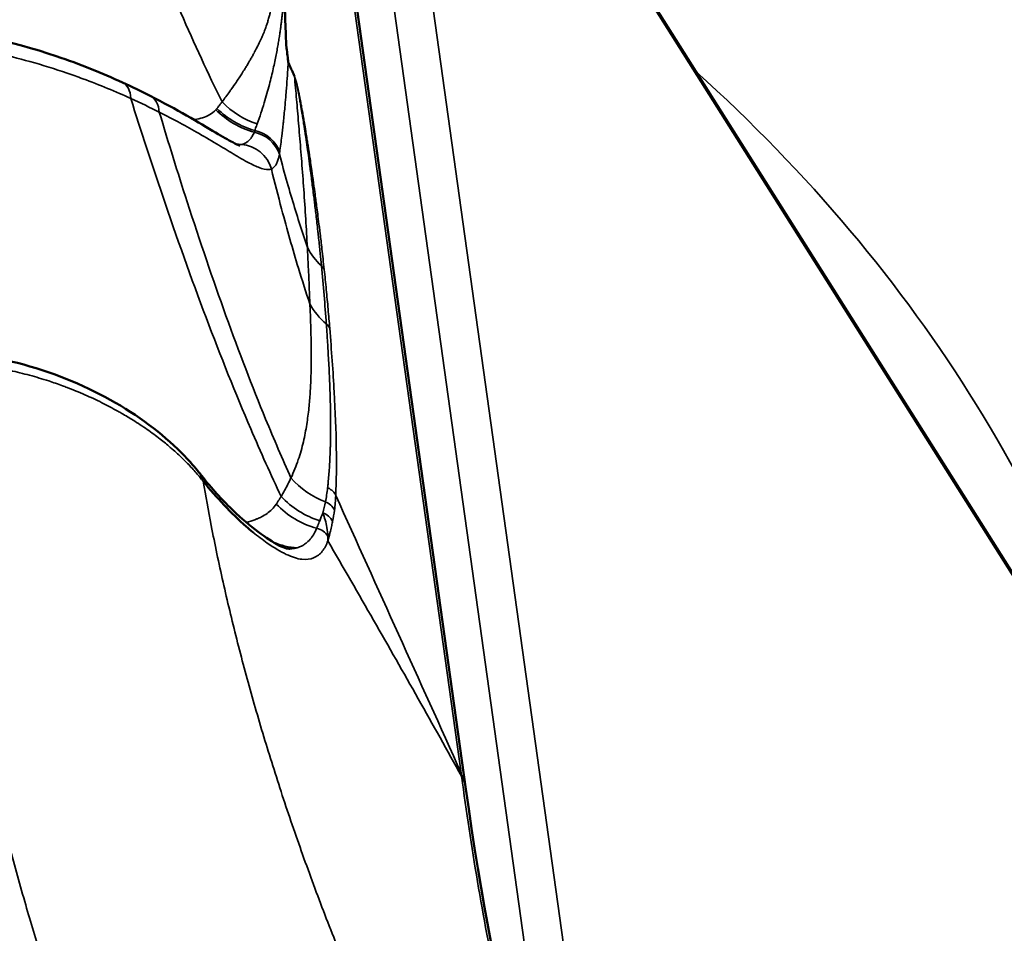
# Model space of a CAD drawing. Header units: millimetres. Extents: x 0 to 6049, y -120 to 1682.
# Tile 554 of 656: x 2065.94 to 2071.86, y 841.86 to 847.35. Entities that reach past the tile are written whole.
import ezdxf

# ---------------------------------------------------------------- set-up
doc = ezdxf.new("R2010")
doc.units = ezdxf.units.MM
doc.header["$LTSCALE"] = 2
doc.layers.add('Sichtbar (ISO)', color=7, linetype='Continuous', lineweight=50)
doc.layers.add('Sichtbar schmal (ISO)', color=7, linetype='Continuous', lineweight=35)

msp = doc.modelspace()

# ---------------------------------------------------------------- linework, layer by layer
at = {"layer": 'Sichtbar (ISO)'}
for p, q in [((2067.7321, 849.1035), (2068.6213, 842.7268)), ((2069.3012, 848.1569), (2072.2461, 843.4907)), ((2067.563, 844.1718), (2067.563, 844.1718)), ((2067.9128, 844.0102), (2067.9127, 844.0102))]:
    msp.add_line(p, q, dxfattribs=at)
for centre, major_axis, start_param, end_param in [((2060.7668, 844.5337), (-14.0639, -1.9612), 3.141593, 6.283185), ((2061.2037, 841.4004), (14.0639, 1.9612), 5.719086, 10.029764), ((2061.2037, 841.4004), (-8.6661, -1.2085), 3.836457, 3.836459)]:
    msp.add_ellipse(centre, major_axis=major_axis, ratio=0.831833, start_param=start_param, end_param=end_param, dxfattribs=at)
for points in [[(2067.5297, 847.5319), (2067.5302, 847.4991), (2067.5319, 847.4345), (2067.535, 847.3447), (2067.5395, 847.2588), (2067.5393, 847.1885), (2067.5526, 847.1188), (2067.5525, 847.0975)], [(2066.557, 846.9758), (2066.6147, 846.9494), (2066.6702, 846.9225), (2066.723, 846.8957)], [(2068.6213, 842.7264), (2068.6213, 842.7265), (2068.6213, 842.7267), (2068.6213, 842.7268)], [(2068.6213, 842.7264), (2068.7955, 841.464), (2069.1018, 840.1992), (2069.5378, 838.9441)]]:
    msp.add_open_spline(points, degree=3, dxfattribs=at)
for points, knots in [([(2065.2756, 847.3215), (2065.5831, 847.294), (2065.8861, 847.2262), (2066.2992, 847.0865), (2066.4336, 847.0323), (2066.557, 846.9758)], [0, 0, 0, 0, 0.0938553, 0.0938553, 0.1424585, 0.1424585, 0.1424585, 0.1424585]), ([(2067.5902, 847.0143), (2067.586, 847.0236), (2067.5818, 847.0328), (2067.5776, 847.0421), (2067.5734, 847.0514), (2067.5692, 847.0606), (2067.565, 847.0699), (2067.5608, 847.0791), (2067.5566, 847.0883), (2067.5525, 847.0975)], [0, 0, 0, 0, 0.333333, 0.333333, 0.333333, 0.666667, 0.666667, 0.666667, 1, 1, 1, 1]), ([(2066.723, 846.8957), (2066.8813, 846.8153), (2067.0178, 846.7333), (2067.1576, 846.6506), (2067.193, 846.6301), (2067.2384, 846.6061), (2067.253, 846.5996), (2067.2606, 846.5967), (2067.2615, 846.5964), (2067.2615, 846.5964)], [0, 0, 0, 0, 0.0680226, 0.0680226, 0.0965056, 0.0965056, 0.1175214, 0.1175214, 0.1236773, 0.1236773, 0.1236773, 0.1236773]), ([(2065.3246, 845.3634), (2065.5417, 845.3638), (2065.7598, 845.3343), (2066.1611, 845.2253), (2066.3497, 845.1455), (2066.677, 844.9564), (2066.82, 844.845), (2066.9619, 844.6969), (2066.9912, 844.6632), (2067.0175, 844.6298)], [0, 0, 0, 0, 0.0653499, 0.0653499, 0.1296152, 0.1296152, 0.193664, 0.193664, 0.2120242, 0.2120242, 0.2120242, 0.2120242]), ([(2067.0184, 844.6285), (2067.0831, 844.5464), (2067.1431, 844.4798), (2067.3058, 844.3188), (2067.4095, 844.2416), (2067.5232, 844.1777), (2067.5506, 844.1718), (2067.563, 844.1718)], [0.0002753, 0.0002753, 0.0002753, 0.0002753, 0.0517105, 0.0517105, 0.1452445, 0.1452445, 0.1971738, 0.1971738, 0.1971738, 0.1971738]), ([(2067.341, 844.2714), (2067.3274, 844.2825), (2067.2701, 844.331), (2067.1654, 844.4327), (2067.0816, 844.529), (2067.0413, 844.5783)], [0.7103913, 0.7103913, 0.7103913, 0.7103913, 0.75, 0.875, 1, 1, 1, 1])]:
    msp.add_open_spline(points, degree=3, knots=knots, dxfattribs=at)
at = {"layer": 'Sichtbar schmal (ISO)'}
for p, q in [((2067.7052, 849.1889), (2068.5929, 842.8237)), ((2068.0154, 848.6701), (2069.2276, 839.9766)), ((2068.2669, 848.5453), (2069.4798, 839.8477)), ((2069.3135, 848.1225), (2072.2583, 843.4564)), ((2066.8809, 846.7438), (2066.8809, 846.7438)), ((2067.0899, 844.3124), (2067.0898, 844.3124))]:
    msp.add_line(p, q, dxfattribs=at)
for centre, major_axis, ratio, start_param, end_param in [((2061.3655, 840.2404), (11.4888, 1.6021), 0.831833, 0.092307, 0.611634), ((2066.4738, 846.7939), (0.0832, 0.1819), 0.563977, 5.440595, 6.283311), ((2065.1381, 846.7306), (2.3055, -0.5727), 0.258745, 0.84593, 0.946587), ((2066.6325, 846.7174), (0.0906, 0.1783), 0.63991, 5.467958, 6.283207), ((2067.4877, 847.1878), (0.3453, -0.3616), 0.936352, 4.728305, 5.234006), ((2067.444, 847.1464), (0.317, -0.3867), 0.933838, 4.815879, 5.361162), ((2067.4519, 847.1534), (0.3471, -0.3599), 0.934819, 4.737487, 5.272895), ((2067.2959, 847.1007), (0.0362, -0.4987), 0.867022, 5.420831, 5.441217), ((2067.0236, 847.2641), (-0.2674, 0.654), 0.33064, 3.481347, 3.514446), ((2067.3093, 846.4891), (0.1967, -0.0359), 0.958503, 0.479843, 1.550118), ((2067.3113, 846.5008), (0.1977, -0.0301), 0.953532, 0.4533, 1.512649), ((2067.2959, 847.1007), (0.0362, -0.4987), 0.867022, 6.063466, 6.142452), ((2066.1287, 848.0341), (1.179, -1.4136), 0.209635, 6.139765, 6.180406), ((2067.2609, 846.4033), (0.0795, -0.1835), 0.988323, 1.434333, 2.67732), ((2068.1211, 846.1748), (0.4997, 0.0187), 0.882949, 3.544408, 3.850465), ((2067.6862, 845.8191), (-0.0895, -0.0096), 0.862554, 3.441037, 3.789991), ((2066.2946, 847.5786), (-0.9888, 4.5843), 0.250495, 4.194429, 4.277853), ((2068.1295, 845.8473), (0.5, 0.0063), 0.896843, 3.597379, 3.932413), ((2067.7193, 845.4659), (-0.0897, -0.0072), 0.881961, 3.464015, 3.872178), ((2066.8605, 844.5058), (0.1564, 0.1247), 0.774726, 5.913522, 6.277623), ((2067.9349, 844.8996), (0.4122, -0.2831), 0.943167, 4.447831, 4.958514), ((2062.5435, 849.1742), (5.0654, -5.0514), 0.275764, 0.179626, 0.215659), ((2067.8592, 844.8023), (0.3772, -0.3282), 0.940223, 4.599352, 5.156381), ((2062.863, 849.1247), (4.797, -5.0902), 0.260553, 0.209072, 0.246285), ((2068.0509, 747.944), (-88.8067, 231.1685), 0.149269, 5.077301, 5.085218), ((2067.8231, 844.7624), (0.3655, -0.3412), 0.93849, 4.650883, 5.227006), ((2061.6574, 849.3876), (5.9533, -5.2805), 0.285108, 0.136574, 0.163439), ((2067.7478, 844.3733), (0.0892, -0.0117), 0.944317, 0.516041, 1.37103), ((2067.7384, 844.3821), (-0.0716, -0.1912), 0.091563, 1.388798, 1.632221), ((2067.7363, 844.3052), (-0.0882, 0.0178), 0.950039, 3.722283, 4.632475), ((2062.1484, 849.3951), (5.5051, -5.3885), 0.268505, 0.17081, 0.198837), ((2067.6086, 844.6775), (0.0597, -0.4964), 0.875995, 5.372865, 5.391604), ((2067.7045, 844.2026), (0.095, -0.0313), 0.953239, 0.82253, 1.674778), ((2067.6719, 844.242), (-0.0093, 0.2048), 0.581567, 4.580712, 4.713738), ((2067.6086, 844.6775), (0.0597, -0.4964), 0.875995, 5.807575, 6.141645)]:
    msp.add_ellipse(centre, major_axis=major_axis, ratio=ratio, start_param=start_param, end_param=end_param, dxfattribs=at)
for points, knots in [([(2066.0308, 849.7873), (2066.1085, 849.5416), (2066.2902, 848.9879), (2066.5818, 848.1777), (2066.8791, 847.4464), (2067.0716, 847.0285), (2067.1546, 846.8588)], [0, 0, 0, 0, 0.217444, 0.502088, 0.786731, 1, 1, 1, 1]), ([(2067.1546, 846.8587), (2067.1711, 846.8808), (2067.1862, 846.9013), (2067.1999, 846.9204), (2067.2042, 846.9265), (2067.2084, 846.9324), (2067.2125, 846.9381), (2067.2222, 846.9518), (2067.2311, 846.9647), (2067.2394, 846.9768), (2067.2456, 846.986), (2067.2514, 846.9947), (2067.257, 847.0032), (2067.2628, 847.012), (2067.2683, 847.0205), (2067.2735, 847.0286), (2067.2799, 847.0385), (2067.2858, 847.0479), (2067.2912, 847.0568), (2067.2954, 847.0634), (2067.2993, 847.0698), (2067.3031, 847.076), (2067.3083, 847.0847), (2067.3133, 847.093), (2067.3181, 847.1012), (2067.3218, 847.1075), (2067.3253, 847.1137), (2067.3286, 847.1194), (2067.3327, 847.1267), (2067.3365, 847.1334), (2067.3395, 847.1386), (2067.3433, 847.1452), (2067.3458, 847.1496), (2067.3509, 847.1593), (2067.353, 847.1631), (2067.3554, 847.1678), (2067.3585, 847.1738), (2067.3617, 847.1802), (2067.3657, 847.1881), (2067.3699, 847.1967), (2067.3752, 847.2075), (2067.381, 847.2195), (2067.3865, 847.2313), (2067.3912, 847.2414), (2067.3956, 847.2513), (2067.3995, 847.2602), (2067.4, 847.2612), (2067.4004, 847.2622), (2067.4009, 847.2632), (2067.4057, 847.2745), (2067.4096, 847.2842), (2067.4129, 847.2929), (2067.4168, 847.3032), (2067.42, 847.3121), (2067.4228, 847.3207), (2067.4232, 847.3217), (2067.4235, 847.3228), (2067.4239, 847.3238), (2067.4264, 847.3317), (2067.4289, 847.3393), (2067.4311, 847.3466), (2067.4339, 847.3556), (2067.4364, 847.3642), (2067.4386, 847.3722), (2067.4407, 847.3799), (2067.4425, 847.3871), (2067.4442, 847.3938), (2067.4456, 847.3998), (2067.4469, 847.4054), (2067.4481, 847.4108), (2067.4485, 847.4126), (2067.4489, 847.4143), (2067.4493, 847.4161), (2067.4509, 847.4236), (2067.4524, 847.4308), (2067.4537, 847.4375), (2067.4541, 847.4392), (2067.4544, 847.4409), (2067.4548, 847.4426), (2067.4558, 847.448), (2067.4568, 847.4531), (2067.4577, 847.4578), (2067.4584, 847.4616), (2067.459, 847.4651), (2067.4597, 847.4685), (2067.4602, 847.4714), (2067.4607, 847.4741), (2067.4612, 847.4768), (2067.462, 847.4812), (2067.4627, 847.4852), (2067.4634, 847.489), (2067.4638, 847.4908), (2067.4641, 847.4926), (2067.4644, 847.4943), (2067.4651, 847.4983), (2067.4658, 847.502), (2067.4665, 847.5055), (2067.4668, 847.5072), (2067.4671, 847.5088), (2067.4674, 847.5103), (2067.468, 847.5134), (2067.4686, 847.5163), (2067.4691, 847.519), (2067.4696, 847.5211), (2067.47, 847.5231), (2067.4704, 847.525), (2067.4707, 847.5267), (2067.4711, 847.5284), (2067.4714, 847.53), (2067.4722, 847.5333), (2067.4728, 847.5363), (2067.4735, 847.5391), (2067.4741, 847.5418), (2067.4747, 847.5443), (2067.4753, 847.5466), (2067.4756, 847.5478), (2067.4759, 847.5489), (2067.4762, 847.5499), (2067.4764, 847.5509), (2067.4767, 847.5519), (2067.477, 847.5529), (2067.4775, 847.5548), (2067.4779, 847.5565), (2067.4784, 847.5582), (2067.4786, 847.5588), (2067.4788, 847.5594), (2067.479, 847.56), (2067.4793, 847.5611), (2067.4796, 847.5621), (2067.48, 847.5631), (2067.4805, 847.5648), (2067.4811, 847.5664), (2067.4814, 847.5675), (2067.4816, 847.568), (2067.4817, 847.5684), (2067.4818, 847.5688), (2067.4819, 847.5692), (2067.482, 847.5697), (2067.4822, 847.5703), (2067.4826, 847.5716), (2067.4833, 847.5734), (2067.4854, 847.578), (2067.4861, 847.5793), (2067.4868, 847.5809), (2067.4876, 847.5825), (2067.4885, 847.5843), (2067.4894, 847.5862), (2067.4904, 847.588), (2067.4917, 847.5905), (2067.4931, 847.5928), (2067.4944, 847.5948), (2067.4949, 847.5956), (2067.4955, 847.5964), (2067.496, 847.5971), (2067.497, 847.5984), (2067.498, 847.5996), (2067.4989, 847.6005), (2067.5004, 847.602), (2067.5018, 847.603), (2067.5033, 847.6039), (2067.505, 847.6049), (2067.5067, 847.6056), (2067.5085, 847.6061), (2067.51, 847.6065), (2067.5116, 847.6068), (2067.5133, 847.6068), (2067.515, 847.6069), (2067.5169, 847.6066), (2067.5191, 847.6059), (2067.5218, 847.6051), (2067.5245, 847.6039), (2067.5286, 847.6013)], [0, 0, 0, 0, 0.0271135, 0.0271135, 0.0271135, 0.0357143, 0.0357143, 0.0357143, 0.056112, 0.056112, 0.056112, 0.0714286, 0.0714286, 0.0714286, 0.0874949, 0.0874949, 0.0874949, 0.1071429, 0.1071429, 0.1071429, 0.1219614, 0.1219614, 0.1219614, 0.1428571, 0.1428571, 0.1428571, 0.1586205, 0.1586205, 0.1586205, 0.1785714, 0.1785714, 0.1785714, 0.2041622, 0.2041622, 0.2041622, 0.2142857, 0.2142857, 0.2142857, 0.2250635, 0.2250635, 0.2250635, 0.2385314, 0.2385314, 0.2385314, 0.25, 0.25, 0.25, 0.2513091, 0.2513091, 0.2513091, 0.2661226, 0.2661226, 0.2661226, 0.2835683, 0.2835683, 0.2835683, 0.2857143, 0.2857143, 0.2857143, 0.3017085, 0.3017085, 0.3017085, 0.3214286, 0.3214286, 0.3214286, 0.3404529, 0.3404529, 0.3404529, 0.3571429, 0.3571429, 0.3571429, 0.3626049, 0.3626049, 0.3626049, 0.3865696, 0.3865696, 0.3865696, 0.3928571, 0.3928571, 0.3928571, 0.412905, 0.412905, 0.412905, 0.4285714, 0.4285714, 0.4285714, 0.4421007, 0.4421007, 0.4421007, 0.4642857, 0.4642857, 0.4642857, 0.4748024, 0.4748024, 0.4748024, 0.5, 0.5, 0.5, 0.5118664, 0.5118664, 0.5118664, 0.5357143, 0.5357143, 0.5357143, 0.5543799, 0.5543799, 0.5543799, 0.5714286, 0.5714286, 0.5714286, 0.6071429, 0.6071429, 0.6071429, 0.6428571, 0.6428571, 0.6428571, 0.6609544, 0.6609544, 0.6609544, 0.6785714, 0.6785714, 0.6785714, 0.7142857, 0.7142857, 0.7142857, 0.7275981, 0.7275981, 0.7275981, 0.75, 0.75, 0.75, 0.7857143, 0.7857143, 0.7857143, 0.8022456, 0.8022456, 0.8022456, 0.8214286, 0.8214286, 0.8214286, 0.8571429, 0.8571429, 0.8571429, 0.8672879, 0.8672879, 0.8672879, 0.8784198, 0.8784198, 0.8784198, 0.8928571, 0.8928571, 0.8928571, 0.8989934, 0.8989934, 0.8989934, 0.9106501, 0.9106501, 0.9106501, 0.9285714, 0.9285714, 0.9285714, 0.948034, 0.948034, 0.948034, 0.9642857, 0.9642857, 0.9642857, 0.9803698, 0.9803698, 0.9803698, 0.9999823, 0.9999823, 0.9999823, 0.9999823]), ([(2067.3661, 846.7273), (2067.3739, 846.7486), (2067.3883, 846.7901), (2067.4079, 846.8509), (2067.4248, 846.908), (2067.4393, 846.9612), (2067.4518, 847.0108), (2067.4626, 847.057), (2067.472, 847.1001), (2067.4801, 847.1403), (2067.4871, 847.1776), (2067.4932, 847.212), (2067.4984, 847.2438), (2067.5028, 847.2731), (2067.5067, 847.3004), (2067.5101, 847.326), (2067.5131, 847.3502), (2067.5157, 847.3733), (2067.5181, 847.3951), (2067.5201, 847.4153), (2067.5219, 847.4341), (2067.5234, 847.4515), (2067.5248, 847.4675), (2067.5259, 847.4821), (2067.527, 847.4954), (2067.5279, 847.5072), (2067.5286, 847.5178), (2067.5293, 847.5258), (2067.5296, 847.5304), (2067.5297, 847.5319)], [0, 0, 0, 0, 0.091313, 0.175592, 0.253065, 0.323986, 0.388808, 0.448196, 0.502715, 0.552753, 0.598452, 0.639883, 0.677369, 0.71146, 0.742728, 0.771728, 0.798998, 0.824843, 0.849097, 0.871487, 0.8921, 0.911178, 0.928845, 0.945065, 0.959727, 0.97282, 0.984506, 0.995018, 1, 1, 1, 1]), ([(2065.2959, 847.2276), (2065.4201, 847.2177), (2065.5409, 847.2016), (2065.6568, 847.1806), (2065.7011, 847.1726), (2065.7446, 847.1638), (2065.7873, 847.1545), (2065.8604, 847.1386), (2065.9311, 847.1209), (2065.9998, 847.1018), (2066.0764, 847.0805), (2066.1506, 847.0573), (2066.2226, 847.0326), (2066.2549, 847.0215), (2066.2868, 847.0101), (2066.3182, 846.9985), (2066.4196, 846.9609), (2066.516, 846.9207), (2066.6058, 846.88)], [0, 0, 0, 0, 0.241176, 0.241176, 0.241176, 0.333333, 0.333333, 0.333333, 0.490936, 0.490936, 0.490936, 0.666667, 0.666667, 0.666667, 0.745521, 0.745521, 0.745521, 1, 1, 1, 1]), ([(2067.5016, 846.5563), (2067.506, 846.5885), (2067.5102, 846.6206), (2067.5141, 846.653), (2067.5171, 846.6773), (2067.5199, 846.7017), (2067.5226, 846.7264), (2067.5234, 846.7336), (2067.5241, 846.7407), (2067.5249, 846.7479), (2067.5279, 846.778), (2067.5308, 846.8085), (2067.5335, 846.8394), (2067.5354, 846.8609), (2067.5372, 846.8827), (2067.539, 846.9046), (2067.5395, 846.9107), (2067.54, 846.9168), (2067.5405, 846.9229), (2067.5426, 846.948), (2067.5446, 846.9735), (2067.5465, 846.9996), (2067.5482, 847.0234), (2067.5498, 847.0478), (2067.5512, 847.073), (2067.5517, 847.0811), (2067.5521, 847.0893), (2067.5525, 847.0975)], [0, 0, 0, 0, 0.190633, 0.190633, 0.190633, 0.333333, 0.333333, 0.333333, 0.374581, 0.374581, 0.374581, 0.546806, 0.546806, 0.546806, 0.666667, 0.666667, 0.666667, 0.699957, 0.699957, 0.699957, 0.836257, 0.836257, 0.836257, 0.960281, 0.960281, 0.960281, 1, 1, 1, 1]), ([(2067.7525, 845.8734), (2067.75, 845.8994), (2067.7475, 845.9241), (2067.7452, 845.9472), (2067.7442, 845.9571), (2067.7432, 845.9667), (2067.7422, 845.976), (2067.7407, 845.9901), (2067.7393, 846.0036), (2067.738, 846.0165), (2067.7363, 846.032), (2067.7347, 846.0467), (2067.7332, 846.0607), (2067.7324, 846.0678), (2067.7317, 846.0747), (2067.7309, 846.0814), (2067.729, 846.0991), (2067.7271, 846.1156), (2067.7254, 846.131), (2067.7249, 846.1348), (2067.7245, 846.1385), (2067.7241, 846.1422), (2067.7222, 846.1591), (2067.7204, 846.1748), (2067.7186, 846.1898), (2067.7182, 846.1929), (2067.7179, 846.196), (2067.7175, 846.1991), (2067.7157, 846.214), (2067.7141, 846.2279), (2067.7127, 846.2393), (2067.7122, 846.2438), (2067.7117, 846.2478), (2067.7112, 846.2522), (2067.7101, 846.2616), (2067.7087, 846.2727), (2067.7062, 846.2926), (2067.7059, 846.2955), (2067.7055, 846.2987), (2067.7051, 846.3019), (2067.7034, 846.3155), (2067.7013, 846.3317), (2067.6992, 846.3484), (2067.6973, 846.3631), (2067.6954, 846.3781), (2067.6937, 846.3918), (2067.6931, 846.3964), (2067.6925, 846.4008), (2067.692, 846.4051), (2067.6907, 846.4152), (2067.6895, 846.4242), (2067.6884, 846.4324), (2067.6865, 846.447), (2067.6849, 846.4591), (2067.6833, 846.4704), (2067.6827, 846.4748), (2067.6821, 846.479), (2067.6815, 846.4833), (2067.6805, 846.491), (2067.6794, 846.4987), (2067.6784, 846.506), (2067.6766, 846.5189), (2067.675, 846.5306), (2067.6738, 846.5394), (2067.6723, 846.5507), (2067.6714, 846.5571), (2067.6695, 846.5702), (2067.6691, 846.5729), (2067.6687, 846.5758), (2067.6682, 846.5792), (2067.6674, 846.5849), (2067.6664, 846.5918), (2067.6653, 846.5993), (2067.664, 846.6079), (2067.6627, 846.6172), (2067.6613, 846.6266), (2067.6598, 846.6373), (2067.6582, 846.648), (2067.6568, 846.6576), (2067.6558, 846.6644), (2067.6548, 846.6707), (2067.6539, 846.6765), (2067.6527, 846.685), (2067.6515, 846.6925), (2067.6504, 846.6995), (2067.6495, 846.7057), (2067.6486, 846.7115), (2067.6477, 846.7172), (2067.6463, 846.726), (2067.645, 846.7343), (2067.6438, 846.7421), (2067.6427, 846.7487), (2067.6418, 846.7549), (2067.6409, 846.7606), (2067.6397, 846.7679), (2067.6386, 846.7744), (2067.6377, 846.7805), (2067.6369, 846.7849), (2067.6363, 846.789), (2067.6356, 846.793), (2067.6341, 846.8023), (2067.6327, 846.8104), (2067.6315, 846.8176), (2067.6307, 846.8222), (2067.63, 846.8265), (2067.6293, 846.8305), (2067.629, 846.8326), (2067.6286, 846.8346), (2067.6283, 846.8366), (2067.6278, 846.8397), (2067.6273, 846.8426), (2067.6268, 846.8453), (2067.6264, 846.8475), (2067.6261, 846.8495), (2067.6257, 846.8515), (2067.6249, 846.856), (2067.6242, 846.8599), (2067.6236, 846.8635), (2067.623, 846.867), (2067.6224, 846.8702), (2067.6219, 846.8731), (2067.6214, 846.8761), (2067.6209, 846.8789), (2067.6204, 846.8813), (2067.62, 846.8837), (2067.6196, 846.8857), (2067.6193, 846.8874), (2067.619, 846.8891), (2067.6188, 846.8905), (2067.6184, 846.8922), (2067.6181, 846.8939), (2067.6177, 846.896), (2067.6173, 846.8984), (2067.6168, 846.9009), (2067.6163, 846.9037), (2067.6158, 846.9063), (2067.6153, 846.9089), (2067.6149, 846.9113), (2067.6144, 846.9135), (2067.614, 846.9158), (2067.6136, 846.9178), (2067.6133, 846.9196), (2067.6129, 846.9213), (2067.6126, 846.9229), (2067.6124, 846.9243), (2067.6121, 846.9257), (2067.6118, 846.9269), (2067.6116, 846.928), (2067.6114, 846.9291), (2067.6112, 846.93), (2067.6111, 846.9309), (2067.6109, 846.9317), (2067.6107, 846.9324), (2067.6106, 846.9331), (2067.6105, 846.9337), (2067.6104, 846.9343), (2067.6103, 846.9348), (2067.6102, 846.9353), (2067.6101, 846.9357), (2067.61, 846.9361), (2067.6099, 846.9364), (2067.6099, 846.9367), (2067.6098, 846.937), (2067.6098, 846.9373), (2067.6097, 846.9375), (2067.6097, 846.9377), (2067.6096, 846.9379), (2067.6096, 846.9381), (2067.6096, 846.9383), (2067.6095, 846.9384), (2067.6095, 846.9386), (2067.6095, 846.9388), (2067.6094, 846.9389), (2067.6094, 846.9391), (2067.6094, 846.9393), (2067.6093, 846.9394), (2067.6093, 846.9396), (2067.6092, 846.9399), (2067.6092, 846.9401), (2067.6091, 846.9403), (2067.6091, 846.9406), (2067.609, 846.9409), (2067.609, 846.9413), (2067.6089, 846.9417), (2067.6088, 846.9421), (2067.6087, 846.9425), (2067.6086, 846.943), (2067.6085, 846.9436), (2067.6084, 846.9441), (2067.6082, 846.9448), (2067.6081, 846.9455), (2067.6079, 846.9462), (2067.6078, 846.947), (2067.6076, 846.9479), (2067.6074, 846.9488), (2067.6072, 846.9497), (2067.607, 846.9507), (2067.6068, 846.9516), (2067.6065, 846.953), (2067.6062, 846.9544), (2067.6058, 846.9563), (2067.6052, 846.9593), (2067.6045, 846.9623), (2067.6036, 846.9665), (2067.6027, 846.9702), (2067.6019, 846.9739), (2067.6011, 846.9771), (2067.6003, 846.9807), (2067.5996, 846.9833), (2067.5989, 846.9862), (2067.5981, 846.9893), (2067.5975, 846.9918), (2067.5967, 846.9945), (2067.596, 846.9972), (2067.5953, 846.9993), (2067.5947, 847.0014), (2067.5941, 847.0034), (2067.5934, 847.0056), (2067.5927, 847.0076), (2067.5921, 847.0095), (2067.5915, 847.0112), (2067.5908, 847.0128), (2067.5902, 847.0143)], [0, 0, 0, 0, 0.013756, 0.013756, 0.013756, 0.019608, 0.019608, 0.019608, 0.028502, 0.028502, 0.028502, 0.039216, 0.039216, 0.039216, 0.04463, 0.04463, 0.04463, 0.058824, 0.058824, 0.058824, 0.062334, 0.062334, 0.062334, 0.078431, 0.078431, 0.078431, 0.081778, 0.081778, 0.081778, 0.098039, 0.098039, 0.098039, 0.10429, 0.10429, 0.10429, 0.117647, 0.117647, 0.117647, 0.119618, 0.119618, 0.119618, 0.127746, 0.127746, 0.127746, 0.134883, 0.134883, 0.134883, 0.137255, 0.137255, 0.137255, 0.142908, 0.142908, 0.142908, 0.152976, 0.152976, 0.152976, 0.156863, 0.156863, 0.156863, 0.163955, 0.163955, 0.163955, 0.176471, 0.176471, 0.176471, 0.192755, 0.192755, 0.192755, 0.196078, 0.196078, 0.196078, 0.20179, 0.20179, 0.20179, 0.208294, 0.208294, 0.208294, 0.215686, 0.215686, 0.215686, 0.220909, 0.220909, 0.220909, 0.228511, 0.228511, 0.228511, 0.235294, 0.235294, 0.235294, 0.245951, 0.245951, 0.245951, 0.254902, 0.254902, 0.254902, 0.266192, 0.266192, 0.266192, 0.27451, 0.27451, 0.27451, 0.294118, 0.294118, 0.294118, 0.306888, 0.306888, 0.306888, 0.313725, 0.313725, 0.313725, 0.324589, 0.324589, 0.324589, 0.333333, 0.333333, 0.333333, 0.352941, 0.352941, 0.352941, 0.372549, 0.372549, 0.372549, 0.392157, 0.392157, 0.392157, 0.411765, 0.411765, 0.411765, 0.431373, 0.431373, 0.431373, 0.45098, 0.45098, 0.45098, 0.470588, 0.470588, 0.470588, 0.490196, 0.490196, 0.490196, 0.509804, 0.509804, 0.509804, 0.529412, 0.529412, 0.529412, 0.54902, 0.54902, 0.54902, 0.568627, 0.568627, 0.568627, 0.588235, 0.588235, 0.588235, 0.607843, 0.607843, 0.607843, 0.627451, 0.627451, 0.627451, 0.647059, 0.647059, 0.647059, 0.666667, 0.666667, 0.666667, 0.686275, 0.686275, 0.686275, 0.705882, 0.705882, 0.705882, 0.72549, 0.72549, 0.72549, 0.745098, 0.745098, 0.745098, 0.764706, 0.764706, 0.764706, 0.784314, 0.784314, 0.784314, 0.803922, 0.803922, 0.803922, 0.823529, 0.823529, 0.823529, 0.843137, 0.843137, 0.843137, 0.862745, 0.862745, 0.862745, 0.882353, 0.882353, 0.882353, 0.901961, 0.901961, 0.901961, 0.921569, 0.921569, 0.921569, 0.941176, 0.941176, 0.941176, 0.955882, 0.955882, 0.955882, 0.968351, 0.968351, 0.968351, 0.978366, 0.978366, 0.978366, 0.989562, 0.989562, 0.989562, 1, 1, 1, 1]), ([(2067.5902, 847.0143), (2067.5923, 846.9909), (2067.5989, 846.9204), (2067.6089, 846.8021), (2067.6215, 846.6536), (2067.6342, 846.4954), (2067.6468, 846.327), (2067.6584, 846.155), (2067.665, 846.0404), (2067.6679, 845.9846)], [0, 0, 0, 0, 0.065986, 0.195936, 0.336421, 0.488006, 0.651553, 0.828219, 1, 1, 1, 1]), ([(2067.5101, 844.4869), (2067.4489, 844.6167), (2067.388, 844.7522), (2067.3275, 844.8933), (2067.237, 845.1044), (2067.1473, 845.328), (2067.0587, 845.5627), (2066.97, 845.7974), (2066.8824, 846.0431), (2066.7959, 846.2984), (2066.7319, 846.4872), (2066.6685, 846.6811), (2066.6058, 846.88)], [0, 0, 0, 0, 0.196112, 0.196112, 0.196112, 0.489528, 0.489528, 0.489528, 0.782943, 0.782943, 0.782943, 1, 1, 1, 1]), ([(2067.1546, 846.8588), (2067.1512, 846.8544), (2067.1443, 846.8457), (2067.1342, 846.8328), (2067.1275, 846.8242), (2067.1243, 846.82)], [0, 0, 0, 0, 0.342281, 0.675638, 1, 1, 1, 1]), ([(2066.7776, 846.7975), (2066.8191, 846.7767), (2066.8603, 846.755), (2066.9015, 846.7326), (2066.9399, 846.7117), (2066.9783, 846.6902), (2067.0163, 846.6685), (2067.0572, 846.6452), (2067.0977, 846.6214), (2067.1354, 846.5989), (2067.1703, 846.5781), (2067.2029, 846.5584), (2067.232, 846.5411), (2067.2364, 846.5384), (2067.2408, 846.5359), (2067.245, 846.5334), (2067.2823, 846.5113), (2067.3136, 846.4938), (2067.3402, 846.4808), (2067.3521, 846.4749), (2067.363, 846.47), (2067.3731, 846.4659), (2067.3865, 846.4606), (2067.3985, 846.4568), (2067.4091, 846.4546), (2067.4264, 846.451), (2067.4403, 846.4516), (2067.4514, 846.4562)], [0, 0, 0, 0, 0.129315, 0.129315, 0.129315, 0.25, 0.25, 0.25, 0.379616, 0.379616, 0.379616, 0.5, 0.5, 0.5, 0.51831, 0.51831, 0.51831, 0.678253, 0.678253, 0.678253, 0.75, 0.75, 0.75, 0.845244, 0.845244, 0.845244, 1, 1, 1, 1]), ([(2067.5694, 844.5984), (2067.5183, 844.7117), (2067.4675, 844.8298), (2067.417, 844.9526), (2067.3365, 845.1482), (2067.2569, 845.3558), (2067.1782, 845.5739), (2067.0995, 845.792), (2067.0218, 846.0206), (2066.9452, 846.2583), (2066.8887, 846.4332), (2066.8329, 846.6131), (2066.7776, 846.7975)], [0, 0, 0, 0, 0.186533, 0.186533, 0.186533, 0.483823, 0.483823, 0.483823, 0.781112, 0.781112, 0.781112, 1, 1, 1, 1]), ([(2067.1176, 846.8121), (2067.1071, 846.8005), (2067.0831, 846.7817), (2067.0398, 846.7632), (2067.0075, 846.7554), (2066.9911, 846.7524)], [0, 0, 0, 0, 0.3619506, 0.6946412, 0.9999233, 0.9999233, 0.9999233, 0.9999233]), ([(2067.1243, 846.82), (2067.1236, 846.8191), (2067.1221, 846.8173), (2067.1199, 846.8146), (2067.1184, 846.8129), (2067.1176, 846.8121)], [0, 0, 0, 0, 0.335259, 0.668545, 1, 1, 1, 1]), ([(2067.3661, 846.7273), (2067.3645, 846.7228), (2067.3629, 846.7183), (2067.3613, 846.7138), (2067.3596, 846.7094), (2067.358, 846.7049), (2067.3564, 846.7005), (2067.3547, 846.6961), (2067.3531, 846.6916), (2067.3514, 846.6872)], [0, 0, 0, 0, 0.333333, 0.333333, 0.333333, 0.666667, 0.666667, 0.666667, 1, 1, 1, 1]), ([(2067.3478, 846.6769), (2067.3443, 846.6676), (2067.3401, 846.659), (2067.3355, 846.6513), (2067.3335, 846.648), (2067.3314, 846.6449), (2067.3293, 846.6419), (2067.3268, 846.6385), (2067.3242, 846.6354), (2067.3215, 846.6324), (2067.3168, 846.6273), (2067.3117, 846.6227), (2067.3063, 846.6187), (2067.3055, 846.6181), (2067.3047, 846.6176), (2067.3039, 846.617), (2067.2995, 846.614), (2067.2948, 846.6113), (2067.2898, 846.609), (2067.2839, 846.6063), (2067.2777, 846.6042), (2067.271, 846.6026)], [0, 0, 0, 0, 0.23428, 0.23428, 0.23428, 0.333333, 0.333333, 0.333333, 0.445799, 0.445799, 0.445799, 0.639344, 0.639344, 0.639344, 0.666667, 0.666667, 0.666667, 0.820006, 0.820006, 0.820006, 1, 1, 1, 1]), ([(2067.4998, 846.5443), (2067.5, 846.5456), (2067.5002, 846.5469), (2067.5004, 846.5482), (2067.5006, 846.5495), (2067.5008, 846.5509), (2067.501, 846.5522), (2067.5012, 846.5535), (2067.5014, 846.5549), (2067.5016, 846.5563)], [0, 0, 0, 0, 0.333333, 0.333333, 0.333333, 0.666667, 0.666667, 0.666667, 1, 1, 1, 1]), ([(2067.4514, 846.4562), (2067.4559, 846.4582), (2067.4601, 846.4609), (2067.4639, 846.4642), (2067.4672, 846.4669), (2067.4702, 846.4701), (2067.473, 846.4736), (2067.4736, 846.4743), (2067.4742, 846.475), (2067.4747, 846.4758), (2067.4783, 846.4806), (2067.4815, 846.486), (2067.4844, 846.4921), (2067.4858, 846.4952), (2067.4872, 846.4985), (2067.4886, 846.502), (2067.4901, 846.5059), (2067.4915, 846.51), (2067.4928, 846.5145), (2067.4955, 846.5233), (2067.4978, 846.5333), (2067.4998, 846.5443)], [0, 0, 0, 0, 0.18097, 0.18097, 0.18097, 0.333333, 0.333333, 0.333333, 0.36569, 0.36569, 0.36569, 0.566532, 0.566532, 0.566532, 0.666667, 0.666667, 0.666667, 0.77829, 0.77829, 0.77829, 1, 1, 1, 1]), ([(2067.6679, 845.9846), (2067.6572, 846.0161), (2067.6466, 846.0482), (2067.636, 846.0809), (2067.6059, 846.174), (2067.5762, 846.2719), (2067.547, 846.3739), (2067.5311, 846.4295), (2067.5154, 846.4864), (2067.4998, 846.5443)], [0, 0, 0, 0, 0.185279, 0.185279, 0.185279, 0.712527, 0.712527, 0.712527, 1, 1, 1, 1]), ([(2067.6831, 845.6443), (2067.6598, 845.7134), (2067.6367, 845.7855), (2067.614, 845.8603), (2067.5797, 845.9727), (2067.5461, 846.0913), (2067.5131, 846.2153), (2067.4923, 846.2935), (2067.4717, 846.3738), (2067.4514, 846.4562)], [0, 0, 0, 0, 0.290026, 0.290026, 0.290026, 0.725391, 0.725391, 0.725391, 1, 1, 1, 1]), ([(2067.6679, 845.9846), (2067.6699, 845.9453), (2067.6738, 845.8639), (2067.679, 845.7503), (2067.6819, 845.6767), (2067.6831, 845.6443)], [0, 0, 0, 0, 0.34049, 0.707786, 1, 1, 1, 1]), ([(2067.6831, 845.6443), (2067.6839, 845.6272), (2067.6846, 845.6102), (2067.6853, 845.5933), (2067.6867, 845.5601), (2067.6879, 845.5271), (2067.6888, 845.4944), (2067.6897, 845.4613), (2067.6904, 845.4284), (2067.6909, 845.3959), (2067.6913, 845.3629), (2067.6915, 845.3303), (2067.6913, 845.298), (2067.691, 845.266), (2067.6904, 845.2343), (2067.6894, 845.2032), (2067.6884, 845.1723), (2067.6869, 845.1418), (2067.685, 845.1119), (2067.6829, 845.0805), (2067.6804, 845.0496), (2067.6772, 845.0194), (2067.6737, 844.9856), (2067.6694, 844.9527), (2067.6643, 844.9205), (2067.6587, 844.8847), (2067.652, 844.8498), (2067.644, 844.816), (2067.6354, 844.7788), (2067.6252, 844.7429), (2067.6135, 844.7081), (2067.6007, 844.6702), (2067.586, 844.6337), (2067.5694, 844.5984)], [0, 0, 0, 0, 0.041932, 0.041932, 0.041932, 0.124046, 0.124046, 0.124046, 0.207129, 0.207129, 0.207129, 0.29131, 0.29131, 0.29131, 0.375068, 0.375068, 0.375068, 0.458187, 0.458187, 0.458187, 0.545484, 0.545484, 0.545484, 0.642831, 0.642831, 0.642831, 0.751201, 0.751201, 0.751201, 0.870256, 0.870256, 0.870256, 1, 1, 1, 1]), ([(2067.7819, 845.5241), (2067.7829, 845.5103), (2067.7838, 845.4966), (2067.7848, 845.4828), (2067.785, 845.4796), (2067.7852, 845.4764), (2067.7854, 845.4732), (2067.7862, 845.4615), (2067.787, 845.4498), (2067.7877, 845.4381), (2067.7888, 845.4217), (2067.7898, 845.4053), (2067.7908, 845.3891), (2067.7911, 845.3842), (2067.7914, 845.3794), (2067.7917, 845.3745), (2067.7925, 845.3613), (2067.7933, 845.3482), (2067.794, 845.3351), (2067.7951, 845.3151), (2067.7962, 845.2953), (2067.7972, 845.2755), (2067.7983, 845.2535), (2067.7994, 845.2315), (2067.8003, 845.2097), (2067.8008, 845.1992), (2067.8013, 845.1887), (2067.8017, 845.1782), (2067.8022, 845.1645), (2067.8028, 845.1508), (2067.8033, 845.1373), (2067.8039, 845.1189), (2067.8045, 845.1007), (2067.805, 845.0826), (2067.8053, 845.0742), (2067.8055, 845.0659), (2067.8057, 845.0575), (2067.8063, 845.0347), (2067.8067, 845.0122), (2067.807, 844.9899), (2067.8071, 844.9832), (2067.8072, 844.9766), (2067.8073, 844.9699), (2067.8076, 844.9446), (2067.8077, 844.9197), (2067.8076, 844.895), (2067.8076, 844.888), (2067.8076, 844.8811), (2067.8075, 844.8742), (2067.8073, 844.8466), (2067.8069, 844.8193), (2067.8062, 844.7925), (2067.806, 844.785), (2067.8058, 844.7776), (2067.8056, 844.7702), (2067.8046, 844.7406), (2067.8034, 844.7115), (2067.8017, 844.6831), (2067.8013, 844.6747), (2067.8008, 844.6663), (2067.8002, 844.658), (2067.7982, 844.6276), (2067.7958, 844.598), (2067.7929, 844.5691), (2067.7919, 844.5589), (2067.7908, 844.5487), (2067.7897, 844.5387)], [0, 0, 0, 0, 0.037273, 0.037273, 0.037273, 0.046006, 0.046006, 0.046006, 0.077946, 0.077946, 0.077946, 0.122796, 0.122796, 0.122796, 0.136189, 0.136189, 0.136189, 0.172598, 0.172598, 0.172598, 0.228129, 0.228129, 0.228129, 0.290168, 0.290168, 0.290168, 0.320186, 0.320186, 0.320186, 0.359518, 0.359518, 0.359518, 0.412536, 0.412536, 0.412536, 0.437208, 0.437208, 0.437208, 0.504366, 0.504366, 0.504366, 0.524432, 0.524432, 0.524432, 0.601031, 0.601031, 0.601031, 0.622566, 0.622566, 0.622566, 0.709122, 0.709122, 0.709122, 0.733262, 0.733262, 0.733262, 0.829855, 0.829855, 0.829855, 0.85845, 0.85845, 0.85845, 0.963034, 0.963034, 0.963034, 1, 1, 1, 1]), ([(2067.8387, 844.4928), (2067.8428, 844.5794), (2067.8439, 844.675), (2067.8421, 844.779), (2067.8404, 844.883), (2067.8359, 844.9954), (2067.8291, 845.1156), (2067.8223, 845.2357), (2067.8132, 845.3636), (2067.8024, 845.4979)], [0, 0, 0, 0, 0.333333, 0.333333, 0.333333, 0.666667, 0.666667, 0.666667, 1, 1, 1, 1]), ([(2067.0413, 844.5783), (2067.0353, 844.5859), (2067.0292, 844.5935), (2067.0228, 844.6013), (2067.0079, 844.6195), (2066.9918, 844.638), (2066.9745, 844.6567), (2066.9569, 844.6758), (2066.9381, 844.695), (2066.918, 844.7145), (2066.8979, 844.7339), (2066.8766, 844.7535), (2066.8539, 844.7732), (2066.8506, 844.7761), (2066.8472, 844.779), (2066.8439, 844.7819), (2066.8244, 844.7986), (2066.8039, 844.8153), (2066.7825, 844.832), (2066.7576, 844.8514), (2066.7315, 844.8707), (2066.7043, 844.8897), (2066.6771, 844.9087), (2066.6488, 844.9275), (2066.6196, 844.9457), (2066.5974, 844.9596), (2066.5747, 844.9733), (2066.5517, 844.9865), (2066.5441, 844.9909), (2066.5364, 844.9953), (2066.5287, 844.9996), (2066.4972, 845.0172), (2066.465, 845.0343), (2066.432, 845.0507), (2066.3987, 845.0672), (2066.3647, 845.0831), (2066.33, 845.0984), (2066.2952, 845.1136), (2066.2596, 845.1282), (2066.2232, 845.142), (2066.2139, 845.1456), (2066.2046, 845.1491), (2066.1952, 845.1525), (2066.168, 845.1625), (2066.1404, 845.1721), (2066.1124, 845.1812), (2066.075, 845.1934), (2066.0368, 845.2048), (2065.998, 845.2154), (2065.9595, 845.2259), (2065.9204, 845.2355), (2065.8807, 845.2442), (2065.8489, 845.2512), (2065.8168, 845.2577), (2065.7843, 845.2635), (2065.7766, 845.2649), (2065.7688, 845.2662), (2065.7611, 845.2675), (2065.7209, 845.2743), (2065.6804, 845.2802), (2065.6395, 845.2851), (2065.5988, 845.2899), (2065.5578, 845.2938), (2065.5164, 845.2966), (2065.4754, 845.2995), (2065.4341, 845.3013), (2065.3926, 845.3021), (2065.3743, 845.3024), (2065.3561, 845.3026), (2065.3377, 845.3025)], [0, 0, 0, 0, 0.023473, 0.023473, 0.023473, 0.078986, 0.078986, 0.078986, 0.13547, 0.13547, 0.13547, 0.191772, 0.191772, 0.191772, 0.2, 0.2, 0.2, 0.247513, 0.247513, 0.247513, 0.302713, 0.302713, 0.302713, 0.357968, 0.357968, 0.357968, 0.4, 0.4, 0.4, 0.413873, 0.413873, 0.413873, 0.470671, 0.470671, 0.470671, 0.527989, 0.527989, 0.527989, 0.585334, 0.585334, 0.585334, 0.6, 0.6, 0.6, 0.642325, 0.642325, 0.642325, 0.698872, 0.698872, 0.698872, 0.754999, 0.754999, 0.754999, 0.8, 0.8, 0.8, 0.810746, 0.810746, 0.810746, 0.866181, 0.866181, 0.866181, 0.921278, 0.921278, 0.921278, 0.975975, 0.975975, 0.975975, 1, 1, 1, 1]), ([(2067.5694, 844.5984), (2067.5634, 844.5855), (2067.5509, 844.5602), (2067.5312, 844.5231), (2067.5172, 844.4989), (2067.5101, 844.4869)], [0, 0, 0, 0, 0.337494, 0.670797, 1, 1, 1, 1]), ([(2068.5979, 840.1373), (2068.5594, 840.2124), (2068.457, 840.415), (2068.2979, 840.7433), (2068.1251, 841.1204), (2067.9644, 841.4922), (2067.8156, 841.8591), (2067.6784, 842.2214), (2067.5525, 842.5794), (2067.4378, 842.9334), (2067.334, 843.2837), (2067.2411, 843.6305), (2067.159, 843.974), (2067.0927, 844.2901), (2067.0563, 844.4903), (2067.0413, 844.5783)], [0, 0, 0, 0, 0.048708, 0.131456, 0.213215, 0.294165, 0.374492, 0.454384, 0.534029, 0.613614, 0.693331, 0.773375, 0.853942, 0.935237, 1, 1, 1, 1]), ([(2067.7897, 844.5387), (2067.7968, 844.5359), (2067.8037, 844.5322), (2067.81, 844.5277), (2067.8163, 844.5231), (2067.8221, 844.5178), (2067.8269, 844.5118), (2067.8318, 844.5059), (2067.8357, 844.4995), (2067.8387, 844.4928)], [0, 0, 0, 0, 0.333333, 0.333333, 0.333333, 0.666667, 0.666667, 0.666667, 1, 1, 1, 1]), ([(2067.5101, 844.4869), (2067.507, 844.4817), (2067.5006, 844.4714), (2067.4909, 844.4561), (2067.4843, 844.4461), (2067.4811, 844.4411)], [0, 0, 0, 0, 0.3390238, 0.6723396, 0.9999998, 0.9999998, 0.9999998, 0.9999998]), ([(2067.4811, 844.4411), (2067.4734, 844.4294), (2067.4646, 844.4186), (2067.4548, 844.4088), (2067.4458, 844.3999), (2067.436, 844.3917), (2067.4253, 844.3842), (2067.4149, 844.3769), (2067.4037, 844.3702), (2067.3918, 844.3641), (2067.3841, 844.3602), (2067.3761, 844.3566), (2067.3679, 844.3531), (2067.3626, 844.3509), (2067.3572, 844.3488), (2067.3517, 844.3468), (2067.336, 844.3411), (2067.3194, 844.3361), (2067.3018, 844.3316)], [0, 0, 0, 0, 0.2081632, 0.2081632, 0.2081632, 0.3984101, 0.3984101, 0.3984101, 0.5852535, 0.5852535, 0.5852535, 0.7051653, 0.7051653, 0.7051653, 0.7816865, 0.7816865, 0.7816865, 0.999636, 0.999636, 0.999636, 0.999636]), ([(2067.791, 844.2477), (2067.7902, 844.2658), (2067.7883, 844.2833), (2067.7856, 844.2995), (2067.7829, 844.3158), (2067.7796, 844.3309), (2067.7753, 844.3455), (2067.771, 844.3602), (2067.7658, 844.3743), (2067.7602, 844.3873)], [0, 0, 0, 0, 0.333333, 0.333333, 0.333333, 0.666667, 0.666667, 0.666667, 1, 1, 1, 1]), ([(2067.7962, 844.2375), (2067.798, 844.2445), (2067.7998, 844.2514), (2067.8016, 844.2584), (2067.8032, 844.2648), (2067.8048, 844.2713), (2067.8064, 844.2777), (2067.8078, 844.2836), (2067.8092, 844.2895), (2067.8105, 844.2954), (2067.8118, 844.3009), (2067.813, 844.3063), (2067.8142, 844.3117), (2067.8152, 844.3167), (2067.8163, 844.3216), (2067.8174, 844.3266), (2067.818, 844.3298), (2067.8187, 844.3331), (2067.8194, 844.3363)], [0, 0, 0, 0, 0.21284, 0.21284, 0.21284, 0.407954, 0.407954, 0.407954, 0.586976, 0.586976, 0.586976, 0.751192, 0.751192, 0.751192, 0.901957, 0.901957, 0.901957, 1, 1, 1, 1]), ([(2067.7912, 844.2205), (2067.7825, 844.1966), (2067.7606, 844.153), (2067.709, 844.1131), (2067.6382, 844.1021), (2067.5443, 844.1323), (2067.4412, 844.1942), (2067.3705, 844.2474), (2067.341, 844.2714)], [0, 0, 0, 0, 0.125, 0.25, 0.375, 0.5, 0.625, 0.7103913, 0.7103913, 0.7103913, 0.7103913]), ([(2067.7243, 844.2959), (2067.721, 844.2876), (2067.7175, 844.2798), (2067.7137, 844.2724), (2067.7075, 844.2603), (2067.7007, 844.2496), (2067.6937, 844.2402), (2067.6929, 844.2391), (2067.6921, 844.238), (2067.6912, 844.2369), (2067.6829, 844.2262), (2067.6743, 844.2172), (2067.6645, 844.2091), (2067.662, 844.2071), (2067.6595, 844.2051), (2067.657, 844.2032), (2067.6498, 844.198), (2067.642, 844.1931), (2067.6335, 844.1889), (2067.6251, 844.1849), (2067.6161, 844.1814), (2067.6063, 844.1787)], [0, 0, 0, 0, 0.125221, 0.125221, 0.125221, 0.333333, 0.333333, 0.333333, 0.358431, 0.358431, 0.358431, 0.605741, 0.605741, 0.605741, 0.666667, 0.666667, 0.666667, 0.83567, 0.83567, 0.83567, 1, 1, 1, 1]), ([(2067.7912, 844.2205), (2067.7918, 844.2223), (2067.7923, 844.2241), (2067.7929, 844.226), (2067.7934, 844.2278), (2067.794, 844.2297), (2067.7945, 844.2316), (2067.7951, 844.2336), (2067.7956, 844.2355), (2067.7962, 844.2375)], [0, 0, 0, 0, 0.330684, 0.330684, 0.330684, 0.664005, 0.664005, 0.664005, 1, 1, 1, 1]), ([(2067.6063, 844.1787), (2067.6039, 844.1779), (2067.5908, 844.1739), (2067.5762, 844.1719), (2067.5636, 844.1718), (2067.563, 844.1718)], [0, 0, 0, 0, 0.01736673, 0.09218218, 0.09626067, 0.09626067, 0.09626067, 0.09626067]), ([(2066.2822, 841.0461), (2066.2694, 841.0841), (2066.2568, 841.1221), (2066.2442, 841.16), (2066.1942, 841.3112), (2066.1462, 841.4611), (2066.1002, 841.6097), (2066.0874, 841.6511), (2066.0747, 841.6924), (2066.0622, 841.7337), (2066.0299, 841.8402), (2065.9987, 841.946), (2065.9685, 842.0511), (2065.9345, 842.1694), (2065.9019, 842.2867), (2065.8706, 842.4031), (2065.8632, 842.4304), (2065.856, 842.4576), (2065.8488, 842.4847), (2065.8108, 842.6282), (2065.7747, 842.7703), (2065.7407, 842.9108), (2065.7292, 842.9582), (2065.718, 843.0055), (2065.707, 843.0526)], [0, 0, 0, 0, 0.0546731, 0.0546731, 0.0546731, 0.2726074, 0.2726074, 0.2726074, 0.3333333, 0.3333333, 0.3333333, 0.4902081, 0.4902081, 0.4902081, 0.6666667, 0.6666667, 0.6666667, 0.707951, 0.707951, 0.707951, 0.9263427, 0.9263427, 0.9263427, 1, 1, 1, 1]), ([(2068.6213, 842.7268), (2068.6193, 842.7408), (2068.6163, 842.7546), (2068.6123, 842.7681), (2068.6076, 842.7836), (2068.6016, 842.7988), (2068.5943, 842.8134)], [0.3757161, 0.3757161, 0.3757161, 0.3757161, 0.6666667, 0.6666667, 0.6666667, 1, 1, 1, 1])]:
    msp.add_open_spline(points, degree=3, knots=knots, dxfattribs=at)
for points in [[(2067.5902, 847.0143), (2067.5909, 847.013), (2067.5923, 847.01), (2067.5947, 847.003), (2067.5964, 846.9976), (2067.5981, 846.9921), (2067.5999, 846.9857), (2067.6022, 846.9768), (2067.6042, 846.969), (2067.606, 846.9616), (2067.6071, 846.9566), (2067.6086, 846.9505), (2067.6102, 846.9432), (2067.612, 846.935), (2067.6141, 846.9252), (2067.6164, 846.9146), (2067.6195, 846.8994), (2067.621, 846.892), (2067.6224, 846.8846), (2067.6241, 846.8761), (2067.626, 846.8665), (2067.6281, 846.8554), (2067.6306, 846.8423), (2067.6334, 846.8271), (2067.6368, 846.8086), (2067.6409, 846.7854), (2067.6444, 846.7655), (2067.6458, 846.7575), (2067.6484, 846.7424), (2067.6511, 846.7259), (2067.6549, 846.7035), (2067.6591, 846.678), (2067.6667, 846.6307), (2067.6677, 846.6241), (2067.6711, 846.6031), (2067.6745, 846.5811), (2067.6788, 846.5532), (2067.684, 846.5183), (2067.6907, 846.4733), (2067.6987, 846.4183), (2067.7114, 846.3271), (2067.7174, 846.2817), (2067.7222, 846.2461), (2067.7281, 846.2008), (2067.7355, 846.1427), (2067.7444, 846.0702), (2067.7553, 845.9781), (2067.7643, 845.8964), (2067.7692, 845.851)], [(2066.9911, 846.7524), (2066.9895, 846.7522), (2066.988, 846.7519), (2066.9864, 846.7516)], [(2067.8024, 845.4979), (2067.7993, 845.5358), (2067.7929, 845.6124), (2067.7818, 845.7302), (2067.7736, 845.8104), (2067.7692, 845.851)], [(2067.3017, 844.3316), (2067.3012, 844.3315), (2067.3007, 844.3314), (2067.3002, 844.3312)], [(2067.7426, 844.3411), (2067.7407, 844.336), (2067.7366, 844.3259), (2067.7305, 844.3109), (2067.7264, 844.3009), (2067.7243, 844.2959)], [(2067.791, 844.2477), (2067.7929, 844.2444), (2067.7947, 844.241), (2067.7962, 844.2375)], [(2067.7912, 844.2205), (2067.8842, 844.0601), (2068.0677, 843.7416), (2068.3359, 843.2697), (2068.5098, 842.9586), (2068.5955, 842.8045)], [(2067.6063, 844.1787), (2067.5887, 844.1761), (2067.5702, 844.1742), (2067.5509, 844.1731)], [(2068.5929, 842.8237), (2068.5928, 842.823), (2068.5929, 842.8213), (2068.5934, 842.8179), (2068.5939, 842.815), (2068.5943, 842.8134)], [(2068.5943, 842.8134), (2068.5947, 842.812), (2068.5952, 842.8094), (2068.5956, 842.8065), (2068.5956, 842.805), (2068.5955, 842.8045)], [(2068.5955, 842.8045), (2068.6519, 842.3829), (2068.794, 841.5397), (2069.0948, 840.2771), (2069.3534, 839.438), (2069.4971, 839.0195)]]:
    msp.add_open_spline(points, degree=3, dxfattribs=at)

doc.saveas('drawing.dxf')
